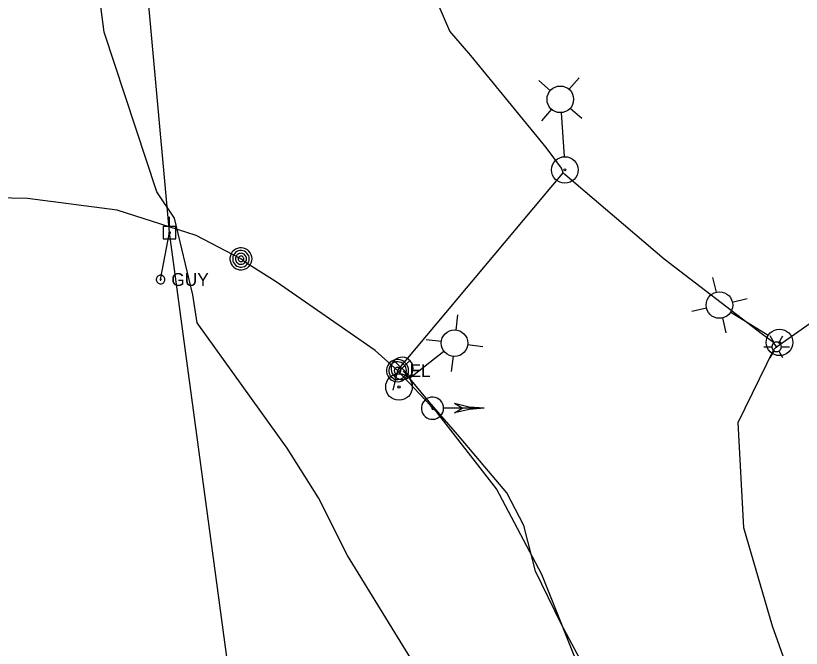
# Model space of a CAD drawing. Extents: x 600849 to 606371, y 330010 to 403088.
# Drawn here: x 603458.1 to 603692.2, y 349768.6 to 349957.3 of the extents above; entities that cross this region are included whole.
import ezdxf

# ---------------------------------------------------------------- set-up
doc = ezdxf.new("R2010")
doc.units = 0
for name, color, linetype in [('E_FTMS_Conduit', 7, 'Continuous'), ('E_LTG', 7, 'Continuous'), ('E_LTG_CID', 7, 'Continuous'), ('E_MISCPROP', 7, 'Continuous'), ('E_SIG', 7, 'Continuous'), ('E_UTL_E', 7, 'Continuous'), ('E_UTL_E_UG', 7, 'Continuous'), ('E_UTL_EGuyWire', 7, 'Continuous'), ('E_UTL_EPowerPole', 7, 'Continuous'), ('E_UTL_FO_UG_QWEST', 7, 'Continuous'), ('E_UTL_Overhead', 7, 'Continuous')]:
    doc.layers.add(name, color=color, linetype=linetype)

msp = doc.modelspace()

# ---------------------------------------------------------------- linework, layer by layer
at = {"layer": 'E_FTMS_Conduit'}
msp.add_lwpolyline([(603638.97, 349738.2), (603632.64, 349753.4), (603620.67, 349775.94), (603613.05, 349791.62), (603609.54, 349805.29), (603604.44, 349815), (603589.75, 349832.44), (603581.33, 349842.16), (603573.69, 349851.42)], dxfattribs=at)
at = {"layer": 'E_LTG'}
for points in [[(603622.99, 349935.31), (603626, 349938.74)], [(603617.46, 349934.95), (603614.03, 349937.97)], [(603617.82, 349929.42), (603614.81, 349925.99)], [(603623.35, 349929.78), (603626.78, 349926.77)], [(603620.66, 349928.35), (603621.51, 349915.33)], [(603666.95, 349874.83), (603665.91, 349879.28)], [(603671.65, 349871.91), (603676.1, 349872.95)], [(603664.02, 349870.12), (603659.58, 349869.09)], [(603671.26, 349868.89), (603682.35, 349862.01)], [(603589.33, 349863.56), (603589.86, 349868.09)], [(603668.73, 349867.2), (603669.77, 349862.75)], [(603684.18, 349859.79), (603682.98, 349861.86)], [(603685.6, 349859.79), (603686.79, 349861.86)], [(603584.98, 349860.12), (603580.45, 349860.65)], [(603592.77, 349859.21), (603597.3, 349858.68)], [(603686.32, 349858.56), (603686.29, 349858.83), (603686.22, 349859.09), (603686.09, 349859.33), (603685.92, 349859.54), (603685.72, 349859.72), (603685.48, 349859.86), (603685.23, 349859.94), (603684.96, 349859.98), (603684.69, 349859.97), (603684.42, 349859.91), (603684.18, 349859.79), (603683.95, 349859.64), (603683.77, 349859.44), (603683.62, 349859.21), (603683.52, 349858.96), (603683.47, 349858.69), (603683.47, 349858.42), (603683.52, 349858.15), (603683.62, 349857.9), (603683.77, 349857.67), (603683.95, 349857.48), (603684.18, 349857.32), (603684.42, 349857.21), (603684.69, 349857.14), (603684.96, 349857.13), (603685.23, 349857.17), (603685.48, 349857.26), (603685.72, 349857.39), (603685.92, 349857.57), (603686.09, 349857.78), (603686.22, 349858.03), (603686.29, 349858.29), (603686.32, 349858.56)], [(603686.32, 349858.56), (603686.29, 349858.83), (603686.22, 349859.09), (603686.09, 349859.33), (603685.92, 349859.54), (603685.72, 349859.72), (603685.48, 349859.86), (603685.23, 349859.94), (603684.96, 349859.98), (603684.69, 349859.97), (603684.42, 349859.91), (603684.18, 349859.79), (603683.95, 349859.64), (603683.77, 349859.44), (603683.62, 349859.21), (603683.52, 349858.96), (603683.47, 349858.69), (603683.47, 349858.42), (603683.52, 349858.15), (603683.62, 349857.9), (603683.77, 349857.67), (603683.95, 349857.48), (603684.18, 349857.32), (603684.42, 349857.21), (603684.69, 349857.14), (603684.96, 349857.13), (603685.23, 349857.17), (603685.48, 349857.26), (603685.72, 349857.39), (603685.92, 349857.57), (603686.09, 349857.78), (603686.22, 349858.03), (603686.29, 349858.29), (603686.32, 349858.56)], [(603686.32, 349858.56), (603686.29, 349858.83), (603686.22, 349859.09), (603686.09, 349859.33), (603685.92, 349859.54), (603685.72, 349859.72), (603685.48, 349859.86), (603685.23, 349859.94), (603684.96, 349859.98), (603684.69, 349859.97), (603684.42, 349859.91), (603684.18, 349859.79), (603683.95, 349859.64), (603683.77, 349859.44), (603683.62, 349859.21), (603683.52, 349858.96), (603683.47, 349858.69), (603683.47, 349858.42), (603683.52, 349858.15), (603683.62, 349857.9), (603683.77, 349857.67), (603683.95, 349857.48), (603684.18, 349857.32), (603684.42, 349857.21), (603684.69, 349857.14), (603684.96, 349857.13), (603685.23, 349857.17), (603685.48, 349857.26), (603685.72, 349857.39), (603685.92, 349857.57), (603686.09, 349857.78), (603686.22, 349858.03), (603686.29, 349858.29), (603686.32, 349858.56)], [(603585.72, 349857.17), (603575.48, 349849.07)], [(603681.08, 349858.56), (603683.46, 349858.56)], [(603682.98, 349855.26), (603684.18, 349857.32)], [(603685.01, 349858.56), (603685.01, 349858.58), (603685, 349858.6), (603684.99, 349858.62), (603684.98, 349858.64), (603684.96, 349858.65), (603684.94, 349858.66), (603684.92, 349858.67), (603684.9, 349858.68), (603684.87, 349858.67), (603684.85, 349858.67), (603684.83, 349858.66), (603684.81, 349858.65), (603684.8, 349858.63), (603684.78, 349858.61), (603684.78, 349858.59), (603684.77, 349858.57), (603684.77, 349858.54), (603684.78, 349858.52), (603684.78, 349858.5), (603684.8, 349858.48), (603684.81, 349858.47), (603684.83, 349858.45), (603684.85, 349858.44), (603684.87, 349858.44), (603684.9, 349858.44), (603684.92, 349858.44), (603684.94, 349858.45), (603684.96, 349858.46), (603684.98, 349858.47), (603684.99, 349858.49), (603685, 349858.51), (603685.01, 349858.53), (603685.01, 349858.56)], [(603686.79, 349855.26), (603685.6, 349857.32)], [(603686.32, 349858.56), (603688.7, 349858.56)], [(603588.42, 349855.78), (603587.89, 349851.24)]]:
    msp.add_lwpolyline(points, dxfattribs=at)
for centre, radius in [((603620.41, 349932.37), 3.96), ((603621.77, 349911.31), 3.96), ((603621.77, 349911.31), 0.303), ((603667.84, 349871.02), 3.96), ((603685.76, 349859.89), 3.96), ((603588.87, 349859.66), 3.96), ((603685.76, 349859.89), 0.303), ((603572.32, 349846.58), 3.96), ((603572.32, 349846.58), 0.303)]:
    msp.add_circle(centre, radius, dxfattribs=at)
at = {"layer": 'E_LTG_CID'}
msp.add_line((603571.88, 349851.45), (603570.53, 349845.63), dxfattribs=at)
for points in [[(603621.26, 349910.44), (603620.8, 349911.86), (603616.21, 349917.99), (603593.76, 349945.42), (603587.47, 349952.66), (603574.53, 349982.77), (603572.73, 349991.09)], [(603571.88, 349851.45), (603621.26, 349910.44)], [(603684.89, 349858.56), (603684.01, 349859.88), (603680.64, 349862.21), (603651.32, 349884.66), (603621.73, 349909.92), (603621.26, 349910.44)], [(603627.56, 349759.08), (603614.86, 349790.63), (603601.4, 349816.17), (603583.64, 349839.03), (603582.31, 349840.24), (603581.67, 349841.09), (603571.88, 349851.45), (603565.22, 349857.48), (603535.67, 349877.98), (603526.6, 349883.66), (603525.21, 349884.81), (603511.89, 349891.76), (603488.28, 349899.27), (603461.6, 349902.84), (603437.56, 349903.33), (603392.61, 349902.38), (603328.99, 349900.36), (603297.43, 349900.48), (603295.89, 349900.75)], [(603684.89, 349858.56), (603700.23, 349869.4), (603726.04, 349882.89), (603762.25, 349886.08), (603880.14, 349877.6)], [(603690.94, 349755.27), (603690.43, 349756.28), (603683.65, 349775.29), (603675.13, 349804.62), (603673.41, 349836.02), (603684.06, 349857.72), (603684.89, 349858.56)]]:
    msp.add_lwpolyline(points, dxfattribs=at)
at = {"layer": 'E_MISCPROP'}
for points in [[(603528.51, 349884.8), (603528.45, 349885.43), (603528.27, 349886.03), (603527.98, 349886.59), (603527.6, 349887.08), (603527.12, 349887.49), (603526.58, 349887.81), (603525.99, 349888.01), (603525.37, 349888.1), (603524.74, 349888.07), (603524.13, 349887.92), (603523.56, 349887.66), (603523.05, 349887.3), (603522.61, 349886.84), (603522.28, 349886.32), (603522.04, 349885.73), (603521.92, 349885.12), (603521.92, 349884.49), (603522.04, 349883.88), (603522.28, 349883.29), (603522.61, 349882.77), (603523.05, 349882.31), (603523.56, 349881.95), (603524.13, 349881.69), (603524.74, 349881.54), (603525.37, 349881.51), (603525.99, 349881.6), (603526.58, 349881.8), (603527.12, 349882.12), (603527.6, 349882.53), (603527.98, 349883.02), (603528.27, 349883.58), (603528.45, 349884.18), (603528.51, 349884.8)], [(603527.68, 349884.8), (603527.64, 349885.27), (603527.51, 349885.72), (603527.29, 349886.14), (603527, 349886.51), (603526.64, 349886.82), (603526.24, 349887.06), (603525.79, 349887.21), (603525.33, 349887.28), (603524.86, 349887.25), (603524.4, 349887.14), (603523.97, 349886.95), (603523.59, 349886.68), (603523.26, 349886.33), (603523.01, 349885.94), (603522.83, 349885.5), (603522.74, 349885.04), (603522.74, 349884.57), (603522.83, 349884.11), (603523.01, 349883.67), (603523.26, 349883.28), (603523.59, 349882.93), (603523.97, 349882.66), (603524.4, 349882.47), (603524.86, 349882.36), (603525.33, 349882.33), (603525.79, 349882.4), (603526.24, 349882.55), (603526.64, 349882.79), (603527, 349883.1), (603527.29, 349883.47), (603527.51, 349883.89), (603527.64, 349884.34), (603527.68, 349884.8)], [(603526.86, 349884.8), (603526.83, 349885.12), (603526.74, 349885.42), (603526.6, 349885.7), (603526.4, 349885.94), (603526.17, 349886.15), (603525.89, 349886.31), (603525.6, 349886.41), (603525.29, 349886.45), (603524.97, 349886.44), (603524.67, 349886.36), (603524.38, 349886.23), (603524.13, 349886.05), (603523.91, 349885.82), (603523.74, 349885.56), (603523.63, 349885.27), (603523.57, 349884.96), (603523.57, 349884.65), (603523.63, 349884.34), (603523.74, 349884.05), (603523.91, 349883.79), (603524.13, 349883.56), (603524.38, 349883.38), (603524.67, 349883.25), (603524.97, 349883.17), (603525.29, 349883.16), (603525.6, 349883.2), (603525.89, 349883.3), (603526.17, 349883.46), (603526.4, 349883.67), (603526.6, 349883.91), (603526.74, 349884.19), (603526.83, 349884.49), (603526.86, 349884.8)], [(603526.03, 349884.8), (603526.02, 349884.96), (603525.97, 349885.11), (603525.9, 349885.25), (603525.81, 349885.37), (603525.69, 349885.48), (603525.55, 349885.56), (603525.4, 349885.61), (603525.25, 349885.63), (603525.09, 349885.62), (603524.94, 349885.58), (603524.8, 349885.52), (603524.67, 349885.43), (603524.56, 349885.31), (603524.48, 349885.18), (603524.42, 349885.04), (603524.39, 349884.88), (603524.39, 349884.73), (603524.42, 349884.57), (603524.48, 349884.43), (603524.56, 349884.3), (603524.67, 349884.18), (603524.8, 349884.09), (603524.94, 349884.03), (603525.09, 349883.99), (603525.25, 349883.98), (603525.4, 349884), (603525.55, 349884.05), (603525.69, 349884.13), (603525.81, 349884.24), (603525.9, 349884.36), (603525.97, 349884.5), (603526.02, 349884.65), (603526.03, 349884.8)]]:
    msp.add_lwpolyline(points, dxfattribs=at)
at = {"layer": 'E_SIG'}
for points in [[(603576.54, 349852.13), (603576.48, 349852.75), (603576.31, 349853.36), (603576.02, 349853.91), (603575.63, 349854.41), (603575.16, 349854.82), (603574.61, 349855.13), (603574.02, 349855.34), (603573.4, 349855.43), (603572.77, 349855.4), (603572.16, 349855.25), (603571.59, 349854.99), (603571.08, 349854.62), (603570.65, 349854.17), (603570.31, 349853.64), (603570.08, 349853.06), (603569.96, 349852.44), (603569.96, 349851.82), (603570.08, 349851.2), (603570.31, 349850.62), (603570.65, 349850.09), (603571.08, 349849.64), (603571.59, 349849.27), (603572.16, 349849.01), (603572.77, 349848.86), (603573.4, 349848.83), (603574.02, 349848.92), (603574.61, 349849.13), (603575.16, 349849.44), (603575.63, 349849.85), (603576.02, 349850.35), (603576.31, 349850.9), (603576.48, 349851.51), (603576.54, 349852.13)], [(603575.51, 349854.46), (603570.9, 349849.81)], [(603570.9, 349854.42), (603575.55, 349849.76)], [(603585.61, 349840.24), (603585.55, 349840.86), (603585.37, 349841.47), (603585.08, 349842.02), (603584.7, 349842.52), (603584.22, 349842.93), (603583.68, 349843.24), (603583.09, 349843.45), (603582.46, 349843.54), (603581.84, 349843.51), (603581.23, 349843.36), (603580.66, 349843.1), (603580.15, 349842.73), (603579.71, 349842.28), (603579.37, 349841.75), (603579.14, 349841.17), (603579.02, 349840.55), (603579.02, 349839.93), (603579.14, 349839.31), (603579.37, 349838.73), (603579.71, 349838.2), (603580.15, 349837.75), (603580.66, 349837.38), (603581.23, 349837.12), (603581.84, 349836.97), (603582.46, 349836.94), (603583.09, 349837.03), (603583.68, 349837.24), (603584.22, 349837.55), (603584.7, 349837.96), (603585.08, 349838.46), (603585.37, 349839.01), (603585.55, 349839.62), (603585.61, 349840.24)], [(603582.56, 349840.24), (603582.56, 349840.29), (603582.54, 349840.33), (603582.52, 349840.38), (603582.49, 349840.41), (603582.45, 349840.45), (603582.41, 349840.47), (603582.37, 349840.49), (603582.32, 349840.49), (603582.27, 349840.49), (603582.23, 349840.48), (603582.18, 349840.46), (603582.14, 349840.43), (603582.11, 349840.4), (603582.08, 349840.36), (603582.07, 349840.31), (603582.06, 349840.26), (603582.06, 349840.22), (603582.07, 349840.17), (603582.08, 349840.12), (603582.11, 349840.08), (603582.14, 349840.05), (603582.18, 349840.02), (603582.23, 349840), (603582.27, 349839.99), (603582.32, 349839.99), (603582.37, 349839.99), (603582.41, 349840.01), (603582.45, 349840.03), (603582.49, 349840.07), (603582.52, 349840.1), (603582.54, 349840.15), (603582.56, 349840.19), (603582.56, 349840.24)], [(603591.11, 349840.24), (603588.91, 349841.62)], [(603597.71, 349840.24), (603593.25, 349840.59), (603588.91, 349841.61)], [(603597.71, 349840.24), (603585.67, 349840.24)], [(603597.71, 349840.24), (603593.25, 349839.89), (603588.91, 349838.86)], [(603588.91, 349838.87), (603591.11, 349840.24)]]:
    msp.add_lwpolyline(points, dxfattribs=at)
at = {"layer": 'E_UTL_E'}
for points in [[(603575.18, 349851.46), (603575.12, 349852.08), (603574.95, 349852.68), (603574.66, 349853.24), (603574.27, 349853.73), (603573.8, 349854.14), (603573.26, 349854.46), (603572.66, 349854.66), (603572.04, 349854.75), (603571.41, 349854.72), (603570.81, 349854.57), (603570.23, 349854.31), (603569.72, 349853.95), (603569.29, 349853.5), (603568.95, 349852.97), (603568.72, 349852.39), (603568.6, 349851.77), (603568.6, 349851.14), (603568.72, 349850.53), (603568.95, 349849.94), (603569.29, 349849.42), (603569.72, 349848.96), (603570.23, 349848.6), (603570.81, 349848.34), (603571.41, 349848.19), (603572.04, 349848.16), (603572.66, 349848.25), (603573.26, 349848.45), (603573.8, 349848.77), (603574.27, 349849.18), (603574.66, 349849.67), (603574.95, 349850.23), (603575.12, 349850.83), (603575.18, 349851.46)], [(603575.18, 349851.46), (603575.12, 349852.08), (603574.95, 349852.68), (603574.66, 349853.24), (603574.27, 349853.73), (603573.8, 349854.14), (603573.26, 349854.46), (603572.66, 349854.66), (603572.04, 349854.75), (603571.41, 349854.72), (603570.81, 349854.57), (603570.23, 349854.31), (603569.72, 349853.95), (603569.29, 349853.5), (603568.95, 349852.97), (603568.72, 349852.39), (603568.6, 349851.77), (603568.6, 349851.14), (603568.72, 349850.53), (603568.95, 349849.94), (603569.29, 349849.42), (603569.72, 349848.96), (603570.23, 349848.6), (603570.81, 349848.34), (603571.41, 349848.19), (603572.04, 349848.16), (603572.66, 349848.25), (603573.26, 349848.45), (603573.8, 349848.77), (603574.27, 349849.18), (603574.66, 349849.67), (603574.95, 349850.23), (603575.12, 349850.83), (603575.18, 349851.46)], [(603574.52, 349851.46), (603574.48, 349851.96), (603574.34, 349852.44), (603574.11, 349852.88), (603573.8, 349853.28), (603573.42, 349853.61), (603572.98, 349853.86), (603572.51, 349854.02), (603572.01, 349854.09), (603571.51, 349854.07), (603571.02, 349853.95), (603570.56, 349853.74), (603570.16, 349853.45), (603569.81, 349853.09), (603569.54, 349852.67), (603569.35, 349852.2), (603569.26, 349851.71), (603569.26, 349851.2), (603569.35, 349850.71), (603569.54, 349850.25), (603569.81, 349849.82), (603570.16, 349849.46), (603570.56, 349849.17), (603571.02, 349848.96), (603571.51, 349848.84), (603572.01, 349848.82), (603572.51, 349848.89), (603572.98, 349849.05), (603573.42, 349849.3), (603573.8, 349849.63), (603574.11, 349850.03), (603574.34, 349850.47), (603574.48, 349850.96), (603574.52, 349851.46)], [(603574.52, 349851.46), (603574.48, 349851.96), (603574.34, 349852.44), (603574.11, 349852.88), (603573.8, 349853.28), (603573.42, 349853.61), (603572.98, 349853.86), (603572.51, 349854.02), (603572.01, 349854.09), (603571.51, 349854.07), (603571.02, 349853.95), (603570.56, 349853.74), (603570.16, 349853.45), (603569.81, 349853.09), (603569.54, 349852.67), (603569.35, 349852.2), (603569.26, 349851.71), (603569.26, 349851.2), (603569.35, 349850.71), (603569.54, 349850.25), (603569.81, 349849.82), (603570.16, 349849.46), (603570.56, 349849.17), (603571.02, 349848.96), (603571.51, 349848.84), (603572.01, 349848.82), (603572.51, 349848.89), (603572.98, 349849.05), (603573.42, 349849.3), (603573.8, 349849.63), (603574.11, 349850.03), (603574.34, 349850.47), (603574.48, 349850.96), (603574.52, 349851.46)], [(603572.87, 349851.46), (603572.86, 349851.64), (603572.8, 349851.82), (603572.72, 349851.99), (603572.6, 349852.14), (603572.46, 349852.26), (603572.3, 349852.36), (603572.12, 349852.42), (603571.93, 349852.44), (603571.74, 349852.44), (603571.56, 349852.39), (603571.39, 349852.31), (603571.24, 349852.2), (603571.11, 349852.07), (603571, 349851.91), (603570.93, 349851.73), (603570.9, 349851.55), (603570.9, 349851.36), (603570.93, 349851.18), (603571, 349851), (603571.11, 349850.84), (603571.24, 349850.71), (603571.39, 349850.6), (603571.56, 349850.52), (603571.74, 349850.48), (603571.93, 349850.47), (603572.12, 349850.49), (603572.3, 349850.55), (603572.46, 349850.65), (603572.6, 349850.77), (603572.72, 349850.92), (603572.8, 349851.09), (603572.86, 349851.27), (603572.87, 349851.46)], [(603572.87, 349851.46), (603572.86, 349851.64), (603572.8, 349851.82), (603572.72, 349851.99), (603572.6, 349852.14), (603572.46, 349852.26), (603572.3, 349852.36), (603572.12, 349852.42), (603571.93, 349852.44), (603571.74, 349852.44), (603571.56, 349852.39), (603571.39, 349852.31), (603571.24, 349852.2), (603571.11, 349852.07), (603571, 349851.91), (603570.93, 349851.73), (603570.9, 349851.55), (603570.9, 349851.36), (603570.93, 349851.18), (603571, 349851), (603571.11, 349850.84), (603571.24, 349850.71), (603571.39, 349850.6), (603571.56, 349850.52), (603571.74, 349850.48), (603571.93, 349850.47), (603572.12, 349850.49), (603572.3, 349850.55), (603572.46, 349850.65), (603572.6, 349850.77), (603572.72, 349850.92), (603572.8, 349851.09), (603572.86, 349851.27), (603572.87, 349851.46)]]:
    msp.add_lwpolyline(points, dxfattribs=at)
at = {"layer": 'E_UTL_E_UG'}
msp.add_line((603525.77, 349730.47), (603503.94, 349892.61), dxfattribs=at)
at = {"layer": 'E_UTL_EGuyWire'}
msp.add_line((603501.24, 349878.62), (603503.94, 349892.61), dxfattribs=at)
for points in [[(603502.52, 349878.62), (603502.5, 349878.86), (603502.43, 349879.1), (603502.32, 349879.32), (603502.17, 349879.51), (603501.98, 349879.67), (603501.77, 349879.79), (603501.54, 349879.87), (603501.3, 349879.9), (603501.06, 349879.89), (603500.82, 349879.83), (603500.6, 349879.73), (603500.4, 349879.59), (603500.23, 349879.41), (603500.1, 349879.21), (603500.01, 349878.98), (603499.96, 349878.74), (603499.96, 349878.5), (603500.01, 349878.26), (603500.1, 349878.03), (603500.23, 349877.83), (603500.4, 349877.65), (603500.6, 349877.51), (603500.82, 349877.41), (603501.06, 349877.35), (603501.3, 349877.34), (603501.54, 349877.37), (603501.77, 349877.45), (603501.98, 349877.58), (603502.17, 349877.74), (603502.32, 349877.93), (603502.43, 349878.14), (603502.5, 349878.38), (603502.52, 349878.62)], [(603501.4, 349878.62), (603501.4, 349878.65), (603501.39, 349878.68), (603501.37, 349878.71), (603501.36, 349878.73), (603501.33, 349878.75), (603501.31, 349878.77), (603501.28, 349878.78), (603501.25, 349878.78), (603501.22, 349878.78), (603501.19, 349878.77), (603501.16, 349878.76), (603501.13, 349878.74), (603501.11, 349878.72), (603501.1, 349878.69), (603501.09, 349878.67), (603501.08, 349878.64), (603501.08, 349878.61), (603501.09, 349878.58), (603501.1, 349878.55), (603501.11, 349878.52), (603501.13, 349878.5), (603501.16, 349878.48), (603501.19, 349878.47), (603501.22, 349878.46), (603501.25, 349878.46), (603501.28, 349878.47), (603501.31, 349878.48), (603501.33, 349878.49), (603501.36, 349878.51), (603501.37, 349878.53), (603501.39, 349878.56), (603501.4, 349878.59), (603501.4, 349878.62)]]:
    msp.add_lwpolyline(points, dxfattribs=at)
at = {"layer": 'E_UTL_EPowerPole'}
for points in [[(603503.91, 349894.46), (603503.91, 349897.37)], [(603505.75, 349894.46), (603502.06, 349894.46)], [(603502.06, 349894.46), (603502.06, 349890.77)], [(603505.75, 349890.77), (603505.75, 349894.46)], [(603504.18, 349892.61), (603504.17, 349892.66), (603504.16, 349892.7), (603504.14, 349892.74), (603504.11, 349892.78), (603504.08, 349892.81), (603504.04, 349892.83), (603504, 349892.85), (603503.95, 349892.85), (603503.91, 349892.85), (603503.86, 349892.84), (603503.82, 349892.82), (603503.78, 349892.79), (603503.75, 349892.76), (603503.73, 349892.72), (603503.71, 349892.68), (603503.7, 349892.64), (603503.7, 349892.59), (603503.71, 349892.55), (603503.73, 349892.5), (603503.75, 349892.47), (603503.78, 349892.43), (603503.82, 349892.41), (603503.86, 349892.39), (603503.91, 349892.38), (603503.95, 349892.38), (603504, 349892.38), (603504.04, 349892.4), (603504.08, 349892.42), (603504.11, 349892.45), (603504.14, 349892.49), (603504.16, 349892.53), (603504.17, 349892.57), (603504.18, 349892.61)], [(603502.06, 349890.77), (603505.75, 349890.77)]]:
    msp.add_lwpolyline(points, dxfattribs=at)
at = {"layer": 'E_UTL_FO_UG_QWEST'}
msp.add_lwpolyline([(603589.94, 349742.68), (603556.96, 349796.28), (603548.35, 349813.51), (603539, 349828.35), (603512.18, 349865.69), (603510.88, 349874.08), (603505.43, 349896.9), (603500.08, 349904.76), (603484.43, 349952.42), (603479.94, 349986.84), (603472.93, 350016.37), (603472.53, 350022.97), (603467.48, 350039.11), (603465.43, 350068.42), (603465.78, 350068.99), (603462.63, 350136.46), (603460.06, 350182.47)], dxfattribs=at)
at = {"layer": 'E_UTL_Overhead'}
msp.add_lwpolyline([(603503.94, 349892.61), (603489.53, 350051.02), (603483.35, 350086.42)], dxfattribs=at)

# ---------------------------------------------------------------- texts
at = {"layer": 'E_UTL_E'}
msp.add_text('EL', height=3.849, dxfattribs=at).set_placement((603575.45, 349849.51))
msp.add_text('EL', height=3.849, dxfattribs=at).set_placement((603575.45, 349849.51))
at = {"layer": 'E_UTL_EGuyWire'}
msp.add_text('GUY', height=3.85, dxfattribs=at).set_placement((603504.45, 349876.7))

doc.saveas('drawing.dxf')
